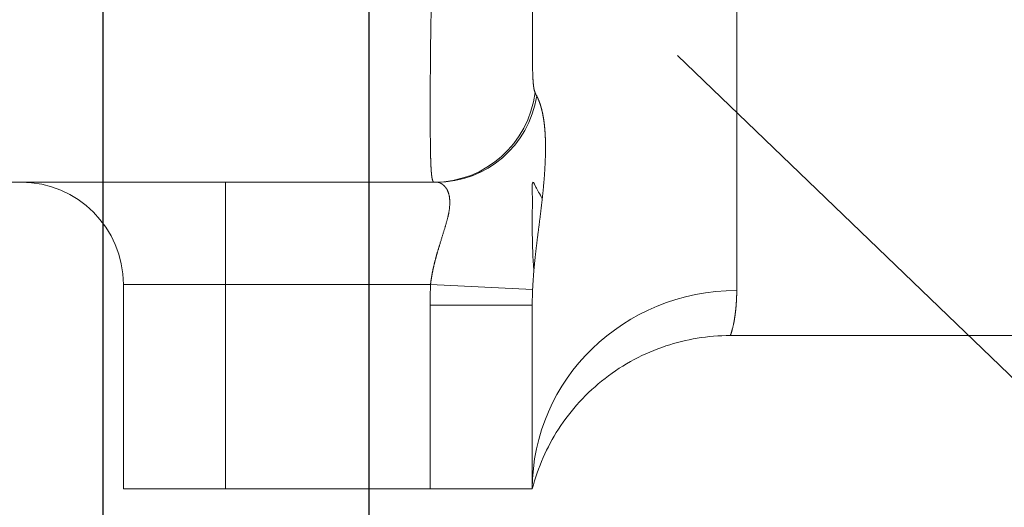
# Model space of a CAD drawing. Header units: millimetres. Extents: x 51337 to 61814, y -21781 to -12277.
# Tile 274 of 378: x 60767 to 60815, y -21288 to -21264. Entities that reach past the tile are written whole.
import ezdxf

# ---------------------------------------------------------------- set-up
doc = ezdxf.new("R2010")
doc.units = ezdxf.units.MM
doc.header["$LTSCALE"] = 0.3175
doc.layers.add('1轮廓实线层', color=7, linetype='Continuous', lineweight=18)
doc.layers.add('7标注层', color=4, linetype='Continuous', lineweight=13)
doc.styles.add('PC_TEXTSTYLE', font='ISOCP.SHX', dxfattribs={"width": 0.707, "bigfont": 'GBCBIG.SHX'})
doc.dimstyles.new('GB_LINEAR', dxfattribs={"dimtxt": 3.5, "dimasz": 3.5, "dimexe": 1, "dimexo": 0, "dimgap": 1.5, "dimtad": 1, "dimdsep": 46, "dimtxsty": 'PC_TEXTSTYLE', "dimcen": 0, "dimclrd": 256, "dimclrt": 3, "dimadec": 0, "dimazin": 2, "dimtp": 0.1, "dimtm": 0.1, "dimtfac": 0.71, "dimtdec": 3, "dimtmove": 0, "dimatfit": 3, "dimfxl": 1, "dimtfill": 1, "dimarcsym": 0})

# ---------------------------------------------------------------- blocks, each defined once
blk = doc.blocks.new('_Oblique')
at = {"color": 0, "lineweight": -2}
blk.add_line((-0.5, -0.5), (0.5, 0.5), dxfattribs=at)
blk = doc.blocks.new('*D62')
at = {"layer": '7标注层', "color": 0, "lineweight": -2, "transparency": 16777216}
for p, q in [((60771.016, -21258.388), (60771.016, -21323.388)), ((60745.016, -21274.888), (60745.016, -21323.388))]:
    blk.add_line(p, q, dxfattribs=at)
at = {"layer": '7标注层', "lineweight": -2, "transparency": 16777216}
blk.add_line((60771.016, -21319.888), (60745.016, -21319.888), dxfattribs=at)
at = {"layer": 'Defpoints', "color": 0, "lineweight": 18, "transparency": 16777216}
for p in [(60771.016, -21258.388), (60745.016, -21274.888), (60745.016, -21319.888)]:
    blk.add_point(p, dxfattribs=at)
at = {"layer": '7标注层', "lineweight": -2, "transparency": 16777216, "xscale": 12.25, "yscale": 12.25, "zscale": 12.25, "rotation": 180}
blk.add_blockref('_Oblique', (60745.016, -21319.888), dxfattribs=at)
at = {"layer": '7标注层', "lineweight": -2, "transparency": 16777216, "xscale": 12.25, "yscale": 12.25, "zscale": 12.25}
blk.add_blockref('_Oblique', (60771.016, -21319.888), dxfattribs=at)
at = {"layer": '7标注层', "color": 3, "transparency": 16777216, "insert": (60758.016, -21308.513), "char_height": 12.25, "attachment_point": 5, "style": 'PC_TEXTSTYLE', "bg_fill": 3, "box_fill_scale": 1.1, "bg_fill_color": 257, "bg_fill_transparency": 0}
blk.add_mtext('26', dxfattribs=at)
blk = doc.blocks.new('*D63')
at = {"layer": '7标注层', "color": 0, "lineweight": -2, "transparency": 16777216}
for p, q in [((60771.016, -21258.388), (60771.016, -21323.388)), ((60784.016, -21258.388), (60784.016, -21323.388))]:
    blk.add_line(p, q, dxfattribs=at)
at = {"layer": '7标注层', "lineweight": -2, "transparency": 16777216}
for p, q in [((60771.016, -21319.888), (60784.016, -21319.888)), ((60784.016, -21319.888), (60814.561, -21319.888))]:
    blk.add_line(p, q, dxfattribs=at)
at = {"layer": 'Defpoints', "color": 0, "lineweight": 18, "transparency": 16777216}
for p in [(60771.016, -21258.388), (60784.016, -21258.388), (60784.016, -21319.888)]:
    blk.add_point(p, dxfattribs=at)
at = {"layer": '7标注层', "lineweight": -2, "transparency": 16777216, "xscale": 12.25, "yscale": 12.25, "zscale": 12.25, "rotation": 180}
blk.add_blockref('_Oblique', (60771.016, -21319.888), dxfattribs=at)
at = {"layer": '7标注层', "lineweight": -2, "transparency": 16777216, "xscale": 12.25, "yscale": 12.25, "zscale": 12.25}
blk.add_blockref('_Oblique', (60784.016, -21319.888), dxfattribs=at)
at = {"layer": '7标注层', "color": 3, "transparency": 16777216, "insert": (60805.413, -21308.513), "char_height": 12.25, "attachment_point": 5, "style": 'PC_TEXTSTYLE', "bg_fill": 3, "box_fill_scale": 1.1, "bg_fill_color": 257, "bg_fill_transparency": 0}
blk.add_mtext('13', dxfattribs=at)

msp = doc.modelspace()

# ---------------------------------------------------------------- linework, layer by layer
at = {"layer": '1轮廓实线层'}
for p, q in [((60802.01597, -21217.25302), (60802.01597, -21277.69132)), ((60787.21638, -21272.38829), (60763.51597, -21272.38829)), ((60777.01597, -21272.38829), (60787.34017, -21272.38829)), ((60777.01597, -21277.38829), (60777.01597, -21272.38829)), ((60772.01597, -21287.38829), (60772.01597, -21277.38829)), ((60772.01597, -21287.38829), (60772.01597, -21277.38829)), ((60777.01597, -21277.38829), (60772.01597, -21277.38829)), ((60777.01597, -21277.38829), (60777.01597, -21287.38829)), ((60787.04103, -21277.38829), (60777.01597, -21277.38829)), ((60792.03268, -21277.63602), (60787.04103, -21277.38829)), ((60792.01597, -21278.3971), (60787.01597, -21278.3971)), ((60787.01597, -21287.38829), (60787.01597, -21278.3971)), ((60792.01597, -21287.38829), (60792.01597, -21278.3971)), ((60792.01597, -21278.3971), (60792.01597, -21287.38829)), ((60801.6988, -21279.88829), (60825.51597, -21279.88829)), ((60772.01597, -21287.38829), (60777.01597, -21287.38829)), ((60787.01597, -21287.38829), (60777.01597, -21287.38829)), ((60792.01597, -21287.38829), (60787.01597, -21287.38829))]:
    msp.add_line(p, q, dxfattribs=at)
msp.add_arc((60767.01597, -21277.38829), 5, 0, 90, dxfattribs=at)
for centre, major_axis, ratio, start_param, end_param in [((60787.21638, -21267.38829), (0, 5), 0.99407783, 3.14159265, 4.58998086), ((60787.34028, -21267.38829), (0, 5), 0.99055215, 3.14159265, 4.55545566), ((60802.01597, -21287.38829), (10, 0), 0.96969697, 1.57079633, 3.14159265)]:
    msp.add_ellipse(centre, major_axis=major_axis, ratio=ratio, start_param=start_param, end_param=end_param, dxfattribs=at)
for points, knots in [([(60792.14958, -21260.92758), (60792.14842, -21260.94127), (60792.14612, -21260.96864), (60792.14275, -21261.00965), (60792.13945, -21261.05062), (60792.13622, -21261.09156), (60792.13306, -21261.13247), (60792.12998, -21261.17333), (60792.12695, -21261.21416), (60792.124, -21261.25495), (60792.12111, -21261.29571), (60792.11828, -21261.33642), (60792.11552, -21261.3771), (60792.11282, -21261.41773), (60792.11019, -21261.45833), (60792.10761, -21261.49889), (60792.10509, -21261.5394), (60792.10263, -21261.57988), (60792.10023, -21261.62031), (60792.09789, -21261.66071), (60792.0956, -21261.70106), (60792.09336, -21261.74137), (60792.09118, -21261.78163), (60792.08906, -21261.82186), (60792.08698, -21261.86204), (60792.08495, -21261.90217), (60792.08298, -21261.94227), (60792.08105, -21261.98231), (60792.07917, -21262.02232), (60792.07734, -21262.06228), (60792.07556, -21262.10219), (60792.07382, -21262.14206), (60792.07212, -21262.18188), (60792.07047, -21262.22165), (60792.06886, -21262.26138), (60792.0673, -21262.30106), (60792.06577, -21262.34069), (60792.06429, -21262.38028), (60792.06285, -21262.41981), (60792.06144, -21262.4593), (60792.06008, -21262.49874), (60792.05875, -21262.53813), (60792.05745, -21262.57747), (60792.0562, -21262.61676), (60792.05498, -21262.656), (60792.05379, -21262.69519), (60792.05263, -21262.73433), (60792.05151, -21262.77342), (60792.05043, -21262.81246), (60792.04937, -21262.85144), (60792.04834, -21262.89037), (60792.04735, -21262.92925), (60792.04638, -21262.96808), (60792.04544, -21263.00685), (60792.04453, -21263.04557), (60792.04365, -21263.08424), (60792.0428, -21263.12285), (60792.04197, -21263.16141), (60792.04117, -21263.19991), (60792.04039, -21263.23836), (60792.03964, -21263.27675), (60792.03891, -21263.31509), (60792.0382, -21263.35337), (60792.03752, -21263.39159), (60792.03686, -21263.42975), (60792.03622, -21263.46786), (60792.0356, -21263.50592), (60792.035, -21263.54391), (60792.03443, -21263.58185), (60792.03387, -21263.61972), (60792.03333, -21263.65754), (60792.03281, -21263.6953), (60792.03231, -21263.733), (60792.03182, -21263.77064), (60792.03136, -21263.80822), (60792.03091, -21263.84574), (60792.03047, -21263.8832), (60792.03006, -21263.92059), (60792.02965, -21263.95793), (60792.02927, -21263.9952), (60792.02889, -21264.03241), (60792.02854, -21264.06956), (60792.02819, -21264.10665), (60792.02786, -21264.14367), (60792.02754, -21264.18063), (60792.02724, -21264.21753), (60792.02695, -21264.25436), (60792.02667, -21264.29113), (60792.0264, -21264.32783), (60792.02614, -21264.36447), (60792.0259, -21264.40104), (60792.02566, -21264.43754), (60792.02544, -21264.47398), (60792.02522, -21264.51036), (60792.02502, -21264.54666), (60792.02483, -21264.5829), (60792.02464, -21264.61907), (60792.02447, -21264.65517), (60792.0243, -21264.69121), (60792.02414, -21264.72718), (60792.024, -21264.76307), (60792.02386, -21264.7989), (60792.02372, -21264.83466), (60792.0236, -21264.87035), (60792.02348, -21264.90597), (60792.02338, -21264.94151), (60792.02328, -21264.97699), (60792.02318, -21265.0124), (60792.0231, -21265.04773), (60792.02302, -21265.08299), (60792.02295, -21265.11818), (60792.02289, -21265.15329), (60792.02283, -21265.18834), (60792.02278, -21265.22331), (60792.02274, -21265.2582), (60792.0227, -21265.29302), (60792.02267, -21265.32777), (60792.02265, -21265.36244), (60792.02263, -21265.39704), (60792.02262, -21265.43156), (60792.02262, -21265.47804), (60792.02263, -21265.53612), (60792.02267, -21265.60536), (60792.02274, -21265.67368), (60792.02283, -21265.74108), (60792.02296, -21265.80756), (60792.02311, -21265.87312), (60792.0233, -21265.93775), (60792.02352, -21266.00146), (60792.02377, -21266.06424), (60792.02406, -21266.1261), (60792.02438, -21266.18703), (60792.02474, -21266.24703), (60792.02514, -21266.3061), (60792.02558, -21266.36425), (60792.02606, -21266.42146), (60792.0266, -21266.47775), (60792.02718, -21266.5331), (60792.02781, -21266.58752), (60792.0285, -21266.64101), (60792.02925, -21266.69357), (60792.03006, -21266.7452), (60792.03094, -21266.79589), (60792.03188, -21266.84565), (60792.0329, -21266.89447), (60792.03399, -21266.94236), (60792.03517, -21266.98932), (60792.03643, -21267.03534), (60792.03778, -21267.08042), (60792.03922, -21267.12457), (60792.04077, -21267.16779), (60792.04242, -21267.21006), (60792.04418, -21267.25141), (60792.04605, -21267.29181), (60792.04805, -21267.33129), (60792.05017, -21267.36982), (60792.05242, -21267.40742), (60792.05481, -21267.44409), (60792.05735, -21267.47982), (60792.06004, -21267.51461), (60792.06288, -21267.54847), (60792.06589, -21267.5814), (60792.06908, -21267.61339), (60792.07244, -21267.64445), (60792.07598, -21267.67458), (60792.07972, -21267.70378), (60792.08366, -21267.73204), (60792.0878, -21267.75938), (60792.09217, -21267.78578), (60792.09675, -21267.81126), (60792.10157, -21267.83581), (60792.10663, -21267.85943), (60792.11194, -21267.88213), (60792.11751, -21267.9039), (60792.12334, -21267.92475), (60792.12945, -21267.94468), (60792.13585, -21267.96368), (60792.14252, -21267.98182), (60792.14723, -21267.99315), (60792.14958, -21267.99881)], [0, 0, 0, 0, 0.00397947, 0.00795919, 0.01193927, 0.01591979, 0.01990087, 0.02388259, 0.02786504, 0.03184834, 0.03583256, 0.03981782, 0.0438042, 0.04779179, 0.05178071, 0.05577103, 0.05976286, 0.06375628, 0.06775141, 0.07174832, 0.07574711, 0.07974789, 0.08375073, 0.08775574, 0.09176301, 0.09577262, 0.09978469, 0.10379928, 0.10781651, 0.11183646, 0.11585922, 0.11988489, 0.12391355, 0.1279453, 0.13198022, 0.13601841, 0.14005996, 0.14410495, 0.14815348, 0.15220563, 0.1562615, 0.16032117, 0.16438473, 0.16845226, 0.17252386, 0.17659961, 0.1806796, 0.18476391, 0.18885263, 0.19294585, 0.19704364, 0.2011461, 0.20525331, 0.20936535, 0.21348231, 0.21760426, 0.2217313, 0.2258635, 0.23000094, 0.23414372, 0.23829189, 0.24244556, 0.2466048, 0.25076968, 0.25494029, 0.25911671, 0.26329901, 0.26748727, 0.27168157, 0.27588199, 0.2800886, 0.28430148, 0.28852071, 0.29274635, 0.29697849, 0.3012172, 0.30546256, 0.30971463, 0.31397348, 0.31823921, 0.32251186, 0.32679152, 0.33107826, 0.33537214, 0.33967324, 0.34398163, 0.34829738, 0.35262055, 0.35695121, 0.36128943, 0.36563528, 0.36998883, 0.37435014, 0.37871928, 0.38309631, 0.3874813, 0.39187431, 0.3962754, 0.40068465, 0.40510211, 0.40952785, 0.41396192, 0.4184044, 0.42285533, 0.42731479, 0.43178283, 0.43625951, 0.44074489, 0.44523903, 0.44974199, 0.45425383, 0.4587746, 0.46330436, 0.46784317, 0.47239108, 0.47694815, 0.48151444, 0.48608999, 0.49067487, 0.49526912, 0.49987281, 0.50931165, 0.51871104, 0.52807144, 0.53739334, 0.54667721, 0.55592355, 0.56513286, 0.57430565, 0.58344244, 0.59254375, 0.60161011, 0.61064207, 0.61964018, 0.628605, 0.63753709, 0.64643703, 0.6553054, 0.6641428, 0.67294983, 0.68172709, 0.6904752, 0.69919479, 0.7078865, 0.71655095, 0.72518881, 0.73380073, 0.74238738, 0.75094943, 0.75948755, 0.76800245, 0.77649482, 0.78496535, 0.79341477, 0.80184379, 0.81025314, 0.81864354, 0.82701575, 0.8353705, 0.84370855, 0.85203065, 0.86033758, 0.8686301, 0.87690899, 0.88517503, 0.89342901, 0.90167172, 0.90990396, 0.91812654, 0.92634025, 0.93454592, 0.94274435, 0.95093637, 0.95912279, 0.96730444, 0.97548216, 0.98365677, 0.9918291, 1, 1, 1, 1]), ([(60787.21638, -21272.38829), (60787.21519, -21272.38827), (60787.21279, -21272.38822), (60787.20927, -21272.3878), (60787.20577, -21272.38713), (60787.20232, -21272.38616), (60787.19889, -21272.38491), (60787.1955, -21272.38336), (60787.19214, -21272.38151), (60787.18881, -21272.37934), (60787.18552, -21272.37685), (60787.18226, -21272.37404), (60787.17904, -21272.37089), (60787.17585, -21272.3674), (60787.17269, -21272.36356), (60787.16957, -21272.35937), (60787.16648, -21272.35481), (60787.16343, -21272.34987), (60787.16041, -21272.34456), (60787.15742, -21272.33886), (60787.15447, -21272.33277), (60787.15155, -21272.32627), (60787.14866, -21272.31936), (60787.14581, -21272.31203), (60787.14299, -21272.30428), (60787.14021, -21272.29609), (60787.13746, -21272.28746), (60787.13474, -21272.27837), (60787.13206, -21272.26883), (60787.12941, -21272.25882), (60787.1268, -21272.24834), (60787.12422, -21272.23737), (60787.12167, -21272.22591), (60787.11916, -21272.21395), (60787.11668, -21272.20148), (60787.11423, -21272.18849), (60787.11182, -21272.17498), (60787.10944, -21272.16094), (60787.1071, -21272.14636), (60787.10478, -21272.13122), (60787.10251, -21272.11553), (60787.10026, -21272.09927), (60787.09806, -21272.08243), (60787.09588, -21272.06502), (60787.09374, -21272.047), (60787.09163, -21272.02839), (60787.08956, -21272.00917), (60787.08752, -21271.98933), (60787.08551, -21271.96887), (60787.08354, -21271.94777), (60787.0816, -21271.92602), (60787.07969, -21271.90363), (60787.07782, -21271.88057), (60787.07599, -21271.85685), (60787.07418, -21271.83244), (60787.07241, -21271.80736), (60787.07068, -21271.78157), (60787.06897, -21271.75509), (60787.06731, -21271.72789), (60787.06567, -21271.69997), (60787.06407, -21271.67133), (60787.0625, -21271.64195), (60787.06097, -21271.61182), (60787.05947, -21271.58094), (60787.05801, -21271.5493), (60787.05657, -21271.51689), (60787.05518, -21271.48369), (60787.05381, -21271.44972), (60787.05248, -21271.41494), (60787.05119, -21271.37937), (60787.04992, -21271.34298), (60787.0487, -21271.30578), (60787.0475, -21271.26774), (60787.04634, -21271.22887), (60787.04521, -21271.18916), (60787.04412, -21271.1486), (60787.04306, -21271.10718), (60787.04203, -21271.06489), (60787.04104, -21271.02172), (60787.04008, -21270.97768), (60787.03916, -21270.93274), (60787.03827, -21270.88691), (60787.03741, -21270.84017), (60787.03659, -21270.79252), (60787.0358, -21270.74396), (60787.03504, -21270.69446), (60787.03432, -21270.64404), (60787.03363, -21270.59267), (60787.03298, -21270.54035), (60787.03236, -21270.48708), (60787.03177, -21270.43285), (60787.03122, -21270.37766), (60787.0307, -21270.32149), (60787.03022, -21270.26434), (60787.02977, -21270.2062), (60787.02935, -21270.14707), (60787.02897, -21270.08694), (60787.02852, -21270.00826), (60787.02802, -21269.91056), (60787.02749, -21269.79318), (60787.02701, -21269.6745), (60787.02659, -21269.55461), (60787.02623, -21269.43361), (60787.02593, -21269.31159), (60787.02569, -21269.18862), (60787.0255, -21269.06481), (60787.02537, -21268.94023), (60787.02531, -21268.81496), (60787.0253, -21268.68908), (60787.02534, -21268.56268), (60787.02545, -21268.43584), (60787.02561, -21268.30862), (60787.02584, -21268.1811), (60787.02612, -21268.05335), (60787.02646, -21267.92545), (60787.02686, -21267.79747), (60787.02731, -21267.66946), (60787.02783, -21267.5415), (60787.0284, -21267.41366), (60787.02903, -21267.28598), (60787.02972, -21267.15854), (60787.03047, -21267.03139), (60787.03127, -21266.90459), (60787.03214, -21266.77819), (60787.03306, -21266.65225), (60787.03404, -21266.52683), (60787.03508, -21266.40197), (60787.03618, -21266.27772), (60787.03733, -21266.15413), (60787.03855, -21266.03125), (60787.03982, -21265.90911), (60787.04115, -21265.78778), (60787.04254, -21265.66728), (60787.04398, -21265.54766), (60787.04549, -21265.42896), (60787.04705, -21265.31121), (60787.04868, -21265.19445), (60787.05036, -21265.07872), (60787.0521, -21264.96406), (60787.05389, -21264.85048), (60787.05575, -21264.73804), (60787.05766, -21264.62675), (60787.05963, -21264.51664), (60787.06166, -21264.40775), (60787.06375, -21264.30009), (60787.0659, -21264.19371), (60787.0681, -21264.08861), (60787.07036, -21263.98484), (60787.07194, -21263.91596), (60787.07272, -21263.88179)], [0, 0, 0, 0, 0.00368955, 0.00741109, 0.01116465, 0.01495021, 0.01876779, 0.0226174, 0.02649902, 0.03041267, 0.03435836, 0.03833608, 0.04234585, 0.04638765, 0.05046151, 0.05456742, 0.05870538, 0.0628754, 0.06707748, 0.07131163, 0.07557784, 0.07987613, 0.08420649, 0.08856893, 0.09296345, 0.09739005, 0.10184874, 0.10633952, 0.11086239, 0.11541735, 0.12000441, 0.12462357, 0.12927483, 0.1339582, 0.13867367, 0.14342125, 0.14820095, 0.15301275, 0.15785667, 0.16273271, 0.16764087, 0.17258116, 0.17755356, 0.18255809, 0.18759475, 0.19266354, 0.19776446, 0.20289752, 0.20806271, 0.21326004, 0.2184895, 0.22375111, 0.22904486, 0.23437075, 0.23972879, 0.24511897, 0.25054131, 0.25599579, 0.26148243, 0.26700122, 0.27255216, 0.27813526, 0.28375052, 0.28939793, 0.29507751, 0.30078925, 0.30653315, 0.31230921, 0.31811744, 0.32395784, 0.3298304, 0.33573514, 0.34167204, 0.34764112, 0.35364236, 0.35967578, 0.36574138, 0.37183915, 0.3779691, 0.38413123, 0.39032553, 0.39655202, 0.40281068, 0.40910153, 0.41542456, 0.42177978, 0.42816718, 0.43458677, 0.44103854, 0.4475225, 0.45403865, 0.46058699, 0.46716752, 0.47378024, 0.48042515, 0.48710226, 0.49381156, 0.50055305, 0.51313384, 0.5256031, 0.53796082, 0.55020702, 0.56234169, 0.57436483, 0.58627644, 0.59807653, 0.60976509, 0.62134213, 0.63280765, 0.64416164, 0.65540412, 0.66653508, 0.67755452, 0.68846244, 0.69925885, 0.70994375, 0.72051713, 0.73097901, 0.74132938, 0.75156824, 0.76169559, 0.77171145, 0.7816158, 0.79140865, 0.80109, 0.81065986, 0.82011823, 0.8294651, 0.83870049, 0.84782439, 0.8568368, 0.86573774, 0.87452719, 0.88320517, 0.89177168, 0.90022671, 0.90857028, 0.91680239, 0.92492303, 0.93293222, 0.94082995, 0.94861624, 0.95629107, 0.96385447, 0.97130643, 0.97864696, 0.98587606, 0.99299374, 1, 1, 1, 1]), ([(60792.23218, -21268.16974), (60792.23411, -21268.17335), (60792.23798, -21268.18057), (60792.24381, -21268.19168), (60792.24965, -21268.20301), (60792.25552, -21268.21457), (60792.2614, -21268.22636), (60792.2673, -21268.23838), (60792.2732, -21268.25063), (60792.27912, -21268.2631), (60792.28504, -21268.2758), (60792.29097, -21268.28873), (60792.2969, -21268.30188), (60792.30283, -21268.31527), (60792.30876, -21268.32888), (60792.31469, -21268.34271), (60792.32062, -21268.35678), (60792.32654, -21268.37107), (60792.33245, -21268.38559), (60792.33836, -21268.40033), (60792.34425, -21268.4153), (60792.35013, -21268.4305), (60792.35599, -21268.44593), (60792.36184, -21268.46158), (60792.36767, -21268.47745), (60792.37348, -21268.49356), (60792.37926, -21268.50988), (60792.38503, -21268.52644), (60792.39077, -21268.54322), (60792.39648, -21268.56022), (60792.40216, -21268.57745), (60792.40782, -21268.5949), (60792.41344, -21268.61258), (60792.41904, -21268.63048), (60792.42459, -21268.64861), (60792.43012, -21268.66696), (60792.4356, -21268.68554), (60792.44105, -21268.70434), (60792.44645, -21268.72336), (60792.45182, -21268.74261), (60792.45714, -21268.76208), (60792.46242, -21268.78177), (60792.46766, -21268.80169), (60792.47284, -21268.82183), (60792.47798, -21268.84219), (60792.48307, -21268.86278), (60792.48811, -21268.88359), (60792.4931, -21268.90462), (60792.49803, -21268.92587), (60792.50292, -21268.94735), (60792.50774, -21268.96904), (60792.51251, -21268.99096), (60792.51722, -21269.0131), (60792.52188, -21269.03547), (60792.52647, -21269.05805), (60792.531, -21269.08085), (60792.53547, -21269.10388), (60792.53988, -21269.12713), (60792.54422, -21269.15059), (60792.5485, -21269.17428), (60792.55272, -21269.19819), (60792.55686, -21269.22232), (60792.56094, -21269.24667), (60792.56495, -21269.27124), (60792.56889, -21269.29603), (60792.57276, -21269.32104), (60792.57656, -21269.34627), (60792.58029, -21269.37172), (60792.58394, -21269.39739), (60792.58752, -21269.42328), (60792.59103, -21269.44939), (60792.59446, -21269.47572), (60792.59781, -21269.50227), (60792.60109, -21269.52903), (60792.60429, -21269.55602), (60792.60741, -21269.58322), (60792.61046, -21269.61065), (60792.61342, -21269.63829), (60792.6163, -21269.66615), (60792.61911, -21269.69424), (60792.62183, -21269.72253), (60792.62447, -21269.75105), (60792.62702, -21269.77979), (60792.6295, -21269.80875), (60792.63189, -21269.83792), (60792.63419, -21269.86732), (60792.63642, -21269.89693), (60792.63855, -21269.92676), (60792.64061, -21269.95681), (60792.64257, -21269.98707), (60792.64445, -21270.01756), (60792.64624, -21270.04827), (60792.64795, -21270.07919), (60792.64957, -21270.11033), (60792.6511, -21270.14169), (60792.65254, -21270.17327), (60792.6539, -21270.20507), (60792.65516, -21270.23708), (60792.65634, -21270.26932), (60792.65743, -21270.30177), (60792.65843, -21270.33444), (60792.65934, -21270.36733), (60792.66016, -21270.40044), (60792.66089, -21270.43377), (60792.66153, -21270.46732), (60792.66208, -21270.50109), (60792.66254, -21270.53507), (60792.66291, -21270.56928), (60792.66319, -21270.6037), (60792.66338, -21270.63835), (60792.66348, -21270.67321), (60792.66348, -21270.70829), (60792.6634, -21270.7436), (60792.66323, -21270.77912), (60792.66296, -21270.81486), (60792.66261, -21270.85083), (60792.66217, -21270.88701), (60792.66163, -21270.92341), (60792.66101, -21270.96004), (60792.66029, -21270.99688), (60792.65949, -21271.03395), (60792.65859, -21271.07123), (60792.65761, -21271.10874), (60792.65654, -21271.14647), (60792.65537, -21271.18442), (60792.65412, -21271.22259), (60792.65278, -21271.26098), (60792.65136, -21271.2996), (60792.64984, -21271.33844), (60792.64824, -21271.3775), (60792.64655, -21271.41678), (60792.64477, -21271.45628), (60792.6429, -21271.49601), (60792.64052, -21271.54482), (60792.63755, -21271.60268), (60792.63393, -21271.66959), (60792.63011, -21271.73654), (60792.62609, -21271.80352), (60792.62188, -21271.87054), (60792.61748, -21271.9376), (60792.61289, -21272.00471), (60792.60812, -21272.07186), (60792.60316, -21272.13907), (60792.59802, -21272.20633), (60792.59271, -21272.27365), (60792.58721, -21272.34103), (60792.58155, -21272.40848), (60792.57571, -21272.476), (60792.56971, -21272.54358), (60792.56354, -21272.61125), (60792.55721, -21272.67899), (60792.55073, -21272.74681), (60792.54409, -21272.81472), (60792.5373, -21272.88272), (60792.53036, -21272.95081), (60792.52328, -21273.019), (60792.51606, -21273.08728), (60792.50871, -21273.15567), (60792.50122, -21273.22416), (60792.49361, -21273.29276), (60792.48587, -21273.36147), (60792.47802, -21273.4303), (60792.47005, -21273.49924), (60792.46197, -21273.56831), (60792.45379, -21273.6375), (60792.44551, -21273.70682), (60792.43714, -21273.77628), (60792.42867, -21273.84586), (60792.42012, -21273.91559), (60792.41149, -21273.98545), (60792.40279, -21274.05546), (60792.39402, -21274.12562), (60792.38519, -21274.19592), (60792.3763, -21274.26638), (60792.36736, -21274.337), (60792.35837, -21274.40777), (60792.34935, -21274.47871), (60792.34029, -21274.54981), (60792.3312, -21274.62108), (60792.3221, -21274.69252), (60792.31298, -21274.76413), (60792.30386, -21274.83592), (60792.29473, -21274.90789), (60792.28561, -21274.98004), (60792.27651, -21275.05237), (60792.26742, -21275.12489), (60792.25837, -21275.1976), (60792.24935, -21275.27051), (60792.24037, -21275.3436), (60792.23144, -21275.41689), (60792.22257, -21275.49039), (60792.21377, -21275.56408), (60792.20504, -21275.63797), (60792.19639, -21275.71208), (60792.18783, -21275.78639), (60792.17937, -21275.8609), (60792.17102, -21275.93563), (60792.16278, -21276.01058), (60792.15467, -21276.08573), (60792.14669, -21276.16111), (60792.13885, -21276.2367), (60792.13116, -21276.31252), (60792.12363, -21276.38855), (60792.11626, -21276.46481), (60792.10908, -21276.54129), (60792.10208, -21276.61799), (60792.09528, -21276.69493), (60792.08868, -21276.77209), (60792.08231, -21276.84947), (60792.07615, -21276.92709), (60792.07024, -21277.00494), (60792.06457, -21277.08301), (60792.05915, -21277.16132), (60792.054, -21277.23986), (60792.04913, -21277.31862), (60792.04454, -21277.39762), (60792.04026, -21277.47686), (60792.03627, -21277.55631), (60792.03388, -21277.60944), (60792.03268, -21277.63602)], [0, 0, 0, 0, 0.00372797, 0.00745266, 0.01117418, 0.01489261, 0.01860804, 0.02232056, 0.02603028, 0.02973727, 0.03344164, 0.03714348, 0.04084288, 0.04453993, 0.04823473, 0.05192737, 0.05561795, 0.05930656, 0.0629933, 0.06667826, 0.07036154, 0.07404324, 0.07772344, 0.08140225, 0.08507976, 0.08875607, 0.09243128, 0.09610548, 0.09977877, 0.10345124, 0.107123, 0.11079414, 0.11446476, 0.11813496, 0.12180483, 0.12547448, 0.12914399, 0.13281348, 0.13648303, 0.14015275, 0.14382274, 0.14749308, 0.15116389, 0.15483526, 0.15850729, 0.16218008, 0.16585372, 0.16952832, 0.17320398, 0.17688078, 0.18055884, 0.18423825, 0.18791911, 0.19160152, 0.19528558, 0.19897138, 0.20265902, 0.20634861, 0.21004025, 0.21373402, 0.21743003, 0.22112838, 0.22482916, 0.22853248, 0.23223843, 0.23594711, 0.23965862, 0.24337305, 0.24709051, 0.25081108, 0.25453488, 0.25826198, 0.26199251, 0.26572654, 0.26946417, 0.27320551, 0.27695065, 0.28069968, 0.2844527, 0.28820981, 0.2919711, 0.29573666, 0.2995066, 0.30328101, 0.30705998, 0.3108436, 0.31463198, 0.3184252, 0.32222336, 0.32602655, 0.32983486, 0.3336484, 0.33746724, 0.34129149, 0.34512123, 0.34895656, 0.35279757, 0.35664435, 0.36049699, 0.36435558, 0.36822022, 0.37209098, 0.37596797, 0.37985127, 0.38374097, 0.38763716, 0.39153993, 0.39544937, 0.39936555, 0.40328859, 0.40721854, 0.41115552, 0.4150996, 0.41905087, 0.42300941, 0.42697531, 0.43094866, 0.43492953, 0.43891802, 0.44291422, 0.44691819, 0.45093003, 0.45494982, 0.45897764, 0.46301357, 0.4670577, 0.47111011, 0.47517088, 0.47924009, 0.48331782, 0.48740415, 0.49149916, 0.49560293, 0.49971554, 0.50657057, 0.51339159, 0.52017892, 0.52693288, 0.5336538, 0.540342, 0.54699783, 0.55362162, 0.56021372, 0.56677446, 0.5733042, 0.57980329, 0.58627208, 0.59271094, 0.59912022, 0.6055003, 0.61185155, 0.61817434, 0.62446905, 0.63073606, 0.63697575, 0.64318853, 0.64937478, 0.6555349, 0.6616693, 0.66777837, 0.67386253, 0.6799222, 0.68595779, 0.69196971, 0.69795841, 0.7039243, 0.70986783, 0.71578942, 0.72168952, 0.72756858, 0.73342704, 0.73926535, 0.74508397, 0.75088337, 0.756664, 0.76242633, 0.76817084, 0.77389799, 0.77960827, 0.78530215, 0.79098012, 0.79664267, 0.80229029, 0.80792347, 0.81354271, 0.81914851, 0.82474136, 0.83032179, 0.83589029, 0.84144738, 0.84699357, 0.85252937, 0.85805531, 0.8635719, 0.86907966, 0.87457912, 0.88007081, 0.88555525, 0.89103298, 0.89650451, 0.90197039, 0.90743115, 0.91288731, 0.91833943, 0.92378803, 0.92923364, 0.93467682, 0.94011809, 0.94555799, 0.95099706, 0.95643583, 0.96187486, 0.96731467, 0.97275579, 0.97819878, 0.98364416, 0.98909247, 0.99454423, 1, 1, 1, 1]), ([(60787.04103, -21277.38829), (60787.04196, -21277.37911), (60787.04384, -21277.36058), (60787.04691, -21277.33259), (60787.05019, -21277.30416), (60787.05371, -21277.27529), (60787.05745, -21277.24599), (60787.06143, -21277.21626), (60787.06563, -21277.18609), (60787.07007, -21277.1555), (60787.07473, -21277.12447), (60787.07962, -21277.09302), (60787.08474, -21277.06114), (60787.09009, -21277.02884), (60787.09567, -21276.99612), (60787.10147, -21276.96298), (60787.10751, -21276.92941), (60787.11377, -21276.89544), (60787.12027, -21276.86105), (60787.12699, -21276.82625), (60787.13394, -21276.79105), (60787.14113, -21276.75543), (60787.14854, -21276.71942), (60787.15618, -21276.68301), (60787.16404, -21276.6462), (60787.17214, -21276.60901), (60787.18047, -21276.57142), (60787.18903, -21276.53345), (60787.19781, -21276.4951), (60787.20682, -21276.45637), (60787.21607, -21276.41727), (60787.22554, -21276.3778), (60787.23524, -21276.33797), (60787.24517, -21276.29778), (60787.25533, -21276.25724), (60787.26572, -21276.21635), (60787.27634, -21276.17512), (60787.28718, -21276.13355), (60787.29826, -21276.09165), (60787.30956, -21276.04943), (60787.3211, -21276.00688), (60787.33286, -21275.96403), (60787.34485, -21275.92087), (60787.35707, -21275.87741), (60787.36952, -21275.83366), (60787.3822, -21275.78962), (60787.39511, -21275.74531), (60787.40825, -21275.70073), (60787.42161, -21275.65589), (60787.43521, -21275.6108), (60787.44904, -21275.56547), (60787.46308, -21275.5199), (60787.48122, -21275.46185), (60787.50309, -21275.39217), (60787.52822, -21275.31174), (60787.55265, -21275.23342), (60787.57636, -21275.15718), (60787.59935, -21275.08302), (60787.62162, -21275.01092), (60787.64318, -21274.94086), (60787.66402, -21274.87282), (60787.68414, -21274.80678), (60787.70354, -21274.74273), (60787.72223, -21274.68062), (60787.7402, -21274.62045), (60787.75745, -21274.56218), (60787.77399, -21274.50579), (60787.7898, -21274.45125), (60787.8049, -21274.39853), (60787.81929, -21274.34761), (60787.83295, -21274.29845), (60787.8459, -21274.25102), (60787.85813, -21274.20531), (60787.86965, -21274.16127), (60787.88045, -21274.11887), (60787.89053, -21274.0781), (60787.89989, -21274.0389), (60787.90853, -21274.00127), (60787.91646, -21273.96517), (60787.92367, -21273.93056), (60787.93018, -21273.89742), (60787.9373, -21273.85816), (60787.94486, -21273.81257), (60787.9527, -21273.76059), (60787.95958, -21273.70929), (60787.96551, -21273.65871), (60787.97048, -21273.60885), (60787.97451, -21273.55974), (60787.97759, -21273.51139), (60787.97971, -21273.46383), (60787.98089, -21273.41706), (60787.98112, -21273.3711), (60787.98039, -21273.32598), (60787.97872, -21273.28171), (60787.9761, -21273.2383), (60787.97252, -21273.19578), (60787.968, -21273.15416), (60787.96252, -21273.11346), (60787.9561, -21273.07369), (60787.94872, -21273.03488), (60787.9404, -21272.99703), (60787.93112, -21272.96017), (60787.9209, -21272.92431), (60787.90972, -21272.88947), (60787.89759, -21272.85567), (60787.88453, -21272.82291), (60787.87047, -21272.79122), (60787.8598, -21272.76922), (60787.85279, -21272.7559), (60787.84987, -21272.75066), (60787.84656, -21272.74496), (60787.84287, -21272.73883), (60787.8388, -21272.73226), (60787.83434, -21272.72528), (60787.8295, -21272.71791), (60787.82427, -21272.71014), (60787.81865, -21272.70201), (60787.81265, -21272.69352), (60787.80627, -21272.68471), (60787.7995, -21272.67558), (60787.79235, -21272.66615), (60787.78481, -21272.65645), (60787.77688, -21272.64651), (60787.76857, -21272.63633), (60787.75988, -21272.62596), (60787.7508, -21272.61541), (60787.74133, -21272.60471), (60787.73148, -21272.59389), (60787.72124, -21272.58298), (60787.71062, -21272.57201), (60787.69962, -21272.56101), (60787.68823, -21272.55), (60787.67645, -21272.53904), (60787.66429, -21272.52814), (60787.65174, -21272.51735), (60787.63881, -21272.5067), (60787.62549, -21272.49624), (60787.61179, -21272.48599), (60787.5977, -21272.476), (60787.58323, -21272.46632), (60787.56837, -21272.45697), (60787.55313, -21272.44802), (60787.5375, -21272.43949), (60787.52149, -21272.43145), (60787.50509, -21272.42393), (60787.4883, -21272.41698), (60787.47113, -21272.41066), (60787.45358, -21272.405), (60787.43564, -21272.40007), (60787.41732, -21272.39592), (60787.39861, -21272.39259), (60787.37951, -21272.39015), (60787.36003, -21272.38859), (60787.34691, -21272.38839), (60787.34028, -21272.38829)], [0, 0, 0, 0, 0.00344686, 0.00695096, 0.01051242, 0.01413139, 0.01780801, 0.02154238, 0.02533464, 0.0291849, 0.03309325, 0.03705982, 0.04108469, 0.04516796, 0.04930972, 0.05351005, 0.05776905, 0.06208679, 0.06646335, 0.0708988, 0.07539321, 0.07994665, 0.08455918, 0.08923088, 0.09396179, 0.09875198, 0.1036015, 0.10851041, 0.11347875, 0.11850659, 0.12359397, 0.12874093, 0.13394752, 0.13921378, 0.14453976, 0.1499255, 0.15537103, 0.1608764, 0.16644164, 0.17206679, 0.17775188, 0.18349695, 0.18930202, 0.19516714, 0.20109232, 0.20707761, 0.21312302, 0.21922859, 0.22539434, 0.23162031, 0.23790651, 0.24425297, 0.25065971, 0.2622726, 0.27366775, 0.28484525, 0.29580518, 0.30654764, 0.31707273, 0.32738054, 0.3374712, 0.34734482, 0.35700152, 0.36644145, 0.37566475, 0.38467157, 0.39346208, 0.40203646, 0.41039491, 0.41853763, 0.42646486, 0.43417683, 0.44167382, 0.44895611, 0.45602402, 0.46287789, 0.46951812, 0.47594511, 0.48215933, 0.48816128, 0.49395154, 0.49953073, 0.50889707, 0.51827268, 0.52765909, 0.53705784, 0.54647043, 0.5558984, 0.56534324, 0.57480646, 0.58428955, 0.59379398, 0.60332124, 0.61287278, 0.62245005, 0.6320545, 0.64168754, 0.6513506, 0.66104506, 0.67077233, 0.68053377, 0.69033074, 0.70016458, 0.71003663, 0.7199482, 0.72990058, 0.73989506, 0.7499329, 0.75154024, 0.75331734, 0.7552643, 0.75738118, 0.75966807, 0.76212499, 0.764752, 0.76754913, 0.7705164, 0.77365383, 0.77696145, 0.78043927, 0.78408729, 0.78790555, 0.79189404, 0.79605277, 0.80038176, 0.804881, 0.80955051, 0.8143903, 0.81940036, 0.8245807, 0.82993132, 0.83545224, 0.84114344, 0.84700494, 0.85303674, 0.85923884, 0.86561125, 0.87215396, 0.87886697, 0.88575029, 0.89280393, 0.90002788, 0.90742214, 0.91498671, 0.9227216, 0.93062681, 0.93870234, 0.94694818, 0.95536435, 0.96395083, 0.97270764, 0.98163477, 0.99073222, 1, 1, 1, 1]), ([(60792.09559, -21276.68381), (60792.03787, -21276.07431), (60792.02149, -21275.47538), (60792.01202, -21274.27387), (60792.02122, -21273.69631), (60792.01946, -21272.83707), (60792.00873, -21272.55122), (60792.03433, -21272.32975), (60792.075, -21272.39882), (60792.26823, -21272.76432), (60792.37057, -21272.95838), (60792.50446, -21273.194)], [0, 0, 0, 0, 0.18397179, 0.18397179, 0.41092567, 0.41092567, 0.63787955, 0.63787955, 0.86483343, 0.86483343, 1, 1, 1, 1]), ([(60802.01597, -21277.69132), (60802.01596, -21277.70102), (60802.01594, -21277.72058), (60802.01575, -21277.74995), (60802.01544, -21277.77968), (60802.01502, -21277.80973), (60802.01447, -21277.84009), (60802.0138, -21277.87076), (60802.01301, -21277.90173), (60802.01209, -21277.93297), (60802.01106, -21277.96448), (60802.0099, -21277.99625), (60802.00862, -21278.02826), (60802.00722, -21278.06051), (60802.0057, -21278.09297), (60802.00405, -21278.12563), (60802.00229, -21278.15848), (60802.0004, -21278.19151), (60801.99839, -21278.22471), (60801.99626, -21278.25805), (60801.99401, -21278.29152), (60801.99163, -21278.32512), (60801.98914, -21278.35882), (60801.98652, -21278.3926), (60801.98378, -21278.42647), (60801.98092, -21278.46039), (60801.97794, -21278.49435), (60801.97483, -21278.52835), (60801.97161, -21278.56235), (60801.96826, -21278.59634), (60801.96479, -21278.63032), (60801.9612, -21278.66426), (60801.95749, -21278.69814), (60801.95365, -21278.73195), (60801.9497, -21278.76566), (60801.94562, -21278.79927), (60801.94142, -21278.83276), (60801.9371, -21278.86609), (60801.93266, -21278.89927), (60801.92809, -21278.93227), (60801.9234, -21278.96507), (60801.9186, -21278.99764), (60801.91367, -21279.02998), (60801.90861, -21279.06207), (60801.90344, -21279.09387), (60801.89815, -21279.12538), (60801.89273, -21279.15658), (60801.88719, -21279.18743), (60801.88153, -21279.21793), (60801.87575, -21279.24806), (60801.86985, -21279.27778), (60801.86382, -21279.30708), (60801.85499, -21279.34842), (60801.84364, -21279.39968), (60801.83021, -21279.45824), (60801.81741, -21279.51183), (60801.80528, -21279.5607), (60801.79379, -21279.6051), (60801.78296, -21279.64528), (60801.77278, -21279.68146), (60801.76325, -21279.71389), (60801.75438, -21279.74278), (60801.74615, -21279.76836), (60801.73858, -21279.79083), (60801.73166, -21279.81042), (60801.7254, -21279.82731), (60801.71978, -21279.84171), (60801.71482, -21279.85379), (60801.71051, -21279.86376), (60801.70685, -21279.87178), (60801.70384, -21279.87802), (60801.70149, -21279.88265), (60801.69979, -21279.88583), (60801.69872, -21279.88771), (60801.69846, -21279.88824), (60801.69843, -21279.88829), (60801.69843, -21279.88829)], [0, 0, 0, 0, 0.00666772, 0.01346072, 0.02037903, 0.02742264, 0.03459155, 0.04188578, 0.04930533, 0.05685021, 0.06452041, 0.07231595, 0.08023683, 0.08828304, 0.09645461, 0.10475152, 0.11317379, 0.12172141, 0.13039439, 0.13919274, 0.14811645, 0.15716553, 0.16633998, 0.1756398, 0.18506501, 0.19461559, 0.20429155, 0.21409289, 0.22401962, 0.23407174, 0.24424925, 0.25455215, 0.26498044, 0.27553413, 0.28621322, 0.2970177, 0.30794758, 0.31900287, 0.33018356, 0.34148965, 0.35292115, 0.36447806, 0.37616037, 0.3879681, 0.39990124, 0.41195979, 0.42414375, 0.43645313, 0.44888792, 0.46144813, 0.47413376, 0.4869448, 0.49988127, 0.52972744, 0.55888705, 0.5873601, 0.61514661, 0.64224658, 0.66866005, 0.69438702, 0.7194275, 0.74378153, 0.76744911, 0.79043028, 0.81272506, 0.83433346, 0.85525553, 0.8754913, 0.8950408, 0.91390407, 0.93208116, 0.94957211, 0.96637699, 0.98249586, 0.99792878, 1, 1, 1, 1]), ([(60792.01597, -21287.38829), (60792.3005, -21286.32181), (60793.16774, -21284.3328), (60795.45387, -21281.8266), (60798.45202, -21280.23962), (60800.59468, -21279.89717), (60801.69843, -21279.88829)], [0, 0, 0, 0, 0.2430887, 0.50000028, 0.75691172, 1, 1, 1, 1])]:
    msp.add_open_spline(points, degree=3, knots=knots, dxfattribs=at)
for points in [[(60792.14958, -21267.99881), (60792.17396, -21268.05584), (60792.20153, -21268.11282), (60792.23218, -21268.16974)], [(60787.34028, -21272.38829), (60787.29422, -21272.38829), (60787.25288, -21272.38829), (60787.21638, -21272.38829)], [(60787.01597, -21278.3971), (60787.01597, -21278.05958), (60787.02441, -21277.72333), (60787.04103, -21277.38829)], [(60792.03268, -21277.63602), (60792.02162, -21277.88877), (60792.01597, -21278.14246), (60792.01597, -21278.3971)]]:
    msp.add_open_spline(points, degree=3, dxfattribs=at)

# ---------------------------------------------------------------- next in the draw order: dimensions: what is measured, and where the dimension line sits
at = {"layer": '7标注层'}
dim = msp.add_linear_dim(base=(60745.01597, -21319.88829), p1=(60771.01597, -21258.38829), p2=(60745.01597, -21274.88829), dimstyle='GB_LINEAR', override={"dimscale": 3.5, "dimgap": 1.5, "dimtad": 1, "dimjust": 0, "dimdec": 2, "dimlfac": 1, "dimpost": '<>', "dimblk1": 'Oblique', "dimblk2": 'Oblique', "dimsah": 1, "dimse1": 0, "dimse2": 0, "dimsd1": 0, "dimsd2": 0, "dimtofl": 1, "dimtfill": 1, "dimtfillclr": 0}, dxfattribs=at)
dim.commit()
dim.dimension.update_dxf_attribs({"geometry": '*D62', "text_midpoint": (60758.01597, -21308.51329)})

# ---------------------------------------------------------------- next in the draw order: dimensions: what is measured, and where the dimension line sits
dim = msp.add_linear_dim(base=(60784.01597, -21319.88829), p1=(60771.01597, -21258.38829), p2=(60784.01597, -21258.38829), dimstyle='GB_LINEAR', override={"dimscale": 3.5, "dimpost": '<>', "dimblk1": 'Oblique', "dimblk2": 'Oblique', "dimsah": 1, "dimtfill": 1, "dimtfillclr": 0}, dxfattribs=at)
dim.commit()
dim.dimension.update_dxf_attribs({"geometry": '*D63', "text_midpoint": (60805.41331, -21308.51329)})

# ---------------------------------------------------------------- next in the draw order: linework, layer by layer
at = {"layer": '7标注层', "color": 4, "lineweight": 0}
msp.add_line((60799.11703, -21266.19356), (60848.52143, -21313.74434), dxfattribs=at)
at = {"layer": '7标注层', "color": 4}
msp.add_solid([(60786.50839, -21254.05799), (60797.08623, -21268.30353), (60801.14783, -21264.0836), (60786.50839, -21254.05799)], dxfattribs=at)

doc.saveas('drawing.dxf')
